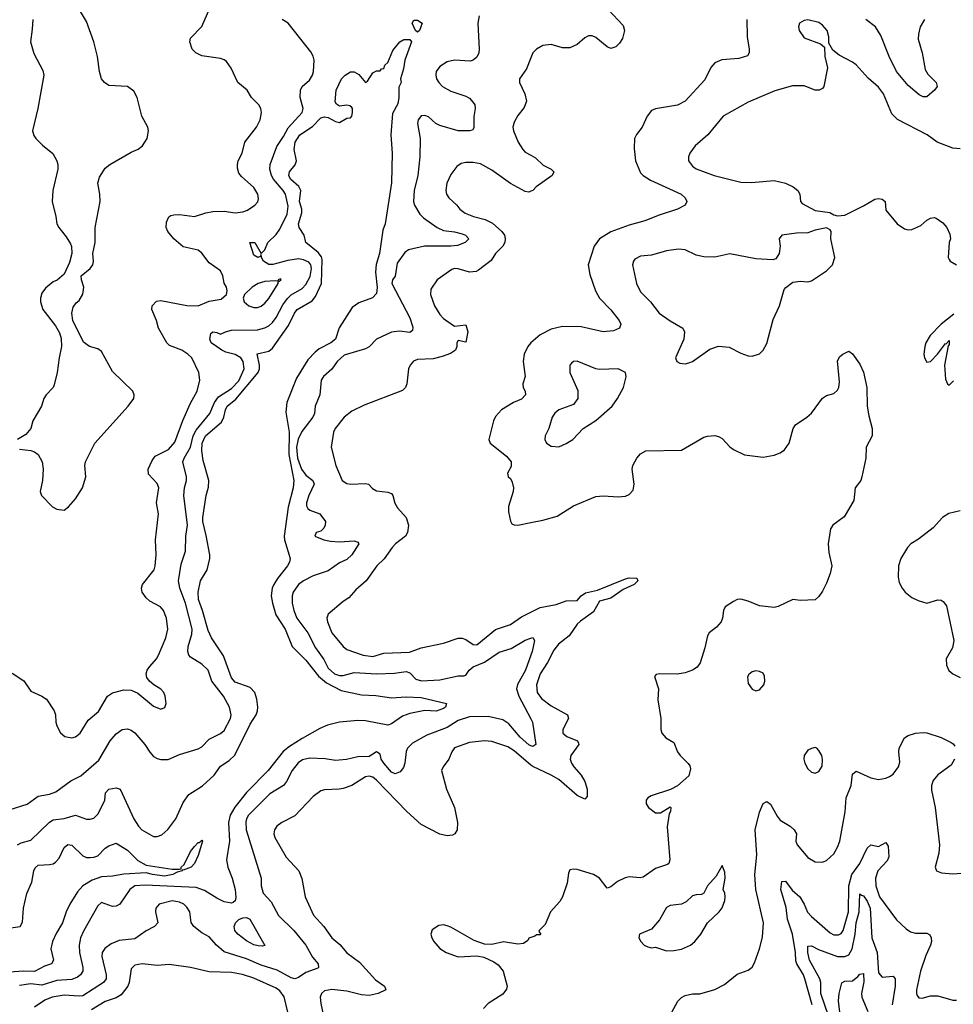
# Model space of a CAD drawing. Header units: inches. Extents: x 1552611 to 1694776, y 811966 to 917215.
# Tile 400 of 549: x 1647250 to 1652273, y 863632 to 868929. Entities that reach past the tile are written whole.
import ezdxf

# ---------------------------------------------------------------- set-up
doc = ezdxf.new("R2010")
doc.units = ezdxf.units.IN
doc.header["$MEASUREMENT"] = 0
doc.layers.add('B6846', color=7, linetype='Continuous')
doc.layers.add('B6856', color=7, linetype='Continuous')

msp = doc.modelspace()

# ---------------------------------------------------------------- linework, layer by layer
at = {"layer": 'B6846', "color": 5}
for points, elevation in [([(1647210, 865412.7), (1647272.8, 865372.8), (1647310, 865316.3), (1647370, 865290.3), (1647394.3, 865274.3), (1647435.6, 865210), (1647443.6, 865190), (1647444.7, 865150), (1647450, 865130.8), (1647470, 865093), (1647492.3, 865072.3), (1647530, 865065.6), (1647550, 865071.3), (1647575.3, 865090), (1647619.6, 865160.4), (1647673.5, 865206.5), (1647722.2, 865290), (1647750, 865307.9), (1647810, 865324), (1647850, 865322.3), (1647885.7, 865305.7), (1647970, 865236.5), (1648010, 865219.6), (1648030.8, 865229.2), (1648038, 865250), (1648032.8, 865290), (1648025.1, 865310), (1648010, 865327.8), (1647972.3, 865350), (1647949.2, 865370), (1647934.5, 865390), (1647931.6, 865410), (1647936.9, 865430), (1647949.7, 865450), (1647986.6, 865490), (1647997.7, 865510), (1648037.2, 865602.8), (1648046.8, 865650), (1648040.4, 865710), (1648024.5, 865750), (1648007.7, 865770), (1647950, 865801.5), (1647930, 865818.3), (1647909.9, 865850), (1647906.5, 865870), (1647911.8, 865890), (1647974.2, 865970), (1647979.9, 865990), (1647984.5, 866050), (1647980.8, 866130), (1647996.4, 866270), (1647985.7, 866330), (1647999.3, 866410), (1647990, 866434.3), (1647943.4, 866483.4), (1647942, 866510), (1647962.8, 866557.2), (1647979.8, 866580.2), (1648050, 866616.3), (1648084.7, 866655.3), (1648128.1, 866771.9), (1648170, 866866.3), (1648205.2, 866930), (1648218.9, 866990), (1648213.2, 867030), (1648175.6, 867110), (1648155.2, 867130), (1648121.8, 867150), (1648056.8, 867176.8), (1648041.1, 867190), (1647996.6, 867270), (1647987.1, 867310), (1647961.6, 867370), (1647963.4, 867390), (1647985.7, 867414.3), (1648010, 867417.2), (1648150, 867390.8), (1648209.9, 867390.1), (1648270, 867414), (1648334.2, 867425.8), (1648362.9, 867450), (1648366.3, 867470), (1648362.4, 867490), (1648351.1, 867511.1), (1648343.9, 867550), (1648330, 867577.3), (1648270, 867621.2), (1648230, 867672.3), (1648210, 867688.8), (1648130, 867706.5), (1648080.4, 867750), (1648047.2, 867790), (1648038.9, 867810), (1648040.6, 867839.4), (1648052.6, 867867.4), (1648064.1, 867875.9), (1648080.3, 867879.7), (1648110, 867880.7), (1648190, 867869.2), (1648252, 867890), (1648290, 867897.2), (1648350, 867899.2), (1648410, 867890.2), (1648450, 867894.4), (1648476.5, 867903.5), (1648514.5, 867930), (1648530.9, 867949.1), (1648534.9, 867965.1), (1648532.1, 867990), (1648510, 868026.3), (1648444.3, 868084.3), (1648430, 868102.8), (1648422.7, 868130), (1648422.7, 868150), (1648425.1, 868170), (1648446.7, 868210), (1648461.3, 868270), (1648523.8, 868350), (1648544.2, 868390), (1648551.1, 868430), (1648547.1, 868450), (1648537.7, 868470), (1648497.2, 868510), (1648473.3, 868550), (1648424.6, 868590), (1648387.6, 868667.6), (1648362.8, 868702.8), (1648350, 868712.8), (1648330, 868719.1), (1648230, 868733.3), (1648197.6, 868750), (1648178.3, 868770), (1648165.7, 868810), (1648169.7, 868830), (1648230, 868892.4), (1648298.9, 869050)], 880), ([(1647250, 866618.8), (1647310, 866610.8), (1647330, 866604), (1647350.3, 866590.3), (1647370.4, 866550), (1647375.8, 866510), (1647372.2, 866450), (1647360.5, 866390), (1647367.3, 866370), (1647427.7, 866307.7), (1647450, 866295.8), (1647490, 866290.5), (1647512.7, 866307.3), (1647550, 866350.7), (1647587.8, 866410), (1647605.4, 866470), (1647601.1, 866530), (1647604.6, 866550), (1647654.7, 866650), (1647834.7, 866850), (1647864.2, 866890), (1647866, 866910), (1647858.7, 866930), (1647750, 867035.8), (1647690, 867143.5), (1647670, 867157.3), (1647625.2, 867170), (1647594.5, 867194.5), (1647537, 867310), (1647531.6, 867350), (1647538, 867382), (1647554.3, 867405.7), (1647570, 867418), (1647590, 867451.3), (1647595.4, 867490), (1647582, 867530), (1647580.9, 867550), (1647630, 867590.4), (1647643.5, 867610), (1647648, 867630), (1647643.6, 867670), (1647655.8, 867730), (1647655.8, 867810), (1647683.1, 867950), (1647682, 867990), (1647671.6, 868050), (1647679.3, 868080.7), (1647711, 868129), (1647734.7, 868150), (1647850, 868216.2), (1647888, 868232), (1647910.8, 868249.2), (1647936.2, 868290), (1647943.7, 868330), (1647939.3, 868350), (1647907.3, 868410), (1647881.7, 868510), (1647864.5, 868544.5), (1647830, 868569.7), (1647730, 868575.1), (1647707, 868590), (1647691.1, 868611.1), (1647679.7, 868650), (1647669.7, 868729.7), (1647649.6, 868810), (1647610, 868919.5), (1647550, 869018)], 920), ([(1647199.4, 864680.6), (1647290, 864709.2), (1647350, 864751.3), (1647410, 864762.6), (1647445.2, 864774.8), (1647525.1, 864834.9), (1647579.4, 864860.6), (1647675.3, 864944.7), (1647736.8, 865050), (1647770, 865087.4), (1647800.9, 865110), (1647830, 865113.8), (1647850, 865107.2), (1647870, 865091.9), (1647924.4, 865030), (1647950, 864988.9), (1647970, 864966), (1647990, 864954), (1648010, 864948.8), (1648048.8, 864948.8), (1648110, 864976.2), (1648210, 865007), (1648230, 865018), (1648270, 865057.7), (1648330.9, 865089.1), (1648350, 865105.5), (1648385.1, 865170), (1648388.6, 865190), (1648379.3, 865230), (1648346.5, 865290), (1648284.8, 865370), (1648263.5, 865430), (1648230, 865462.2), (1648170, 865498.9), (1648161, 865510), (1648155.3, 865530), (1648156.2, 865556.2), (1648175.9, 865624.1), (1648178.3, 865650), (1648142, 865790), (1648112.3, 865870), (1648105.2, 865910), (1648119.8, 866000.2), (1648142.6, 866070), (1648144.5, 866150), (1648152.2, 866210), (1648133.5, 866370), (1648136.4, 866410), (1648147.6, 866450), (1648148.3, 866470), (1648128.5, 866550), (1648134.6, 866570), (1648169, 866630), (1648183.7, 866690), (1648199.4, 866720.6), (1648273.6, 866810), (1648299.2, 866870), (1648320.3, 866899.7), (1648390, 866945.5), (1648430, 866986.4), (1648458, 867050), (1648453.2, 867090), (1648439.3, 867110), (1648410, 867127.2), (1648359.7, 867139.7), (1648336.9, 867150), (1648280.9, 867190), (1648273.2, 867210), (1648279, 867241), (1648290, 867250.4), (1648310, 867246.8), (1648330, 867236.3), (1648358, 867250), (1648390, 867257.9), (1648530, 867261), (1648570, 867271.2), (1648590, 867281.6), (1648610, 867299.4), (1648630, 867327.1), (1648665.7, 867394.3), (1648690.5, 867429.5), (1648711.1, 867448.9), (1648770, 867482.5), (1648790, 867503.9), (1648813.6, 867546.4), (1648819.4, 867590), (1648816.6, 867610), (1648805, 867625), (1648777.6, 867637.6), (1648750, 867642.1), (1648693.6, 867633.6), (1648611.5, 867611.5), (1648590, 867611.2), (1648561.6, 867630), (1648551.8, 867650), (1648550, 867666), (1648544.7, 867655.3), (1648530.6, 867649.4), (1648510, 867662), (1648489, 867730), (1648514.8, 867730), (1648550, 867671.3), (1648570, 867690.8), (1648585.1, 867730), (1648630, 867772.9), (1648650, 867801.2), (1648690, 867883.2), (1648694.5, 867925.5), (1648679.9, 867990), (1648668.1, 868010), (1648615.4, 868070), (1648604.2, 868090), (1648596, 868124), (1648597.5, 868150), (1648633.9, 868246.1), (1648670, 868299.7), (1648693.9, 868346.1), (1648769.7, 868430), (1648775.3, 868450), (1648758.9, 868510), (1648760.5, 868550), (1648769.7, 868570), (1648810, 868604), (1648824.7, 868630), (1648830.5, 868650), (1648834.4, 868710), (1648830, 868732), (1648816.5, 868756.5), (1648694.7, 868910), (1648662, 868930)], 860), ([(1647320.4, 868930), (1647318.3, 868878.3), (1647307.6, 868810), (1647327.3, 868747.3), (1647374.6, 868654.6), (1647379.5, 868630), (1647347.4, 868450), (1647319.5, 868330), (1647326, 868306), (1647336.3, 868290), (1647372.8, 868252.8), (1647429.2, 868209.2), (1647450.2, 868170.2), (1647455.8, 868150), (1647455.2, 868124.8), (1647428.7, 868010), (1647425.3, 867950), (1647445.3, 867870), (1647450.4, 867830), (1647460.5, 867810), (1647500.9, 867760.9), (1647522.8, 867722.8), (1647528.3, 867708.3), (1647530.4, 867670), (1647518, 867622), (1647490, 867559), (1647452.7, 867527.3), (1647430, 867519.3), (1647390, 867483.7), (1647370, 867457.2), (1647362.4, 867430), (1647362.4, 867410), (1647374.9, 867370), (1647442.3, 867282.3), (1647464.2, 867244.2), (1647473, 867213), (1647475.3, 867170), (1647462, 867110), (1647451.7, 867030), (1647435.8, 866964.2), (1647430, 866949.5), (1647392.4, 866910), (1647380.4, 866890), (1647368.4, 866850), (1647321.6, 866770), (1647310, 866729.2), (1647283.1, 866696.9), (1647238.8, 866670)], 920), ([(1649721.3, 868950), (1649714.9, 868910), (1649722, 868770), (1649719.6, 868750), (1649710, 868727.3), (1649690.5, 868710), (1649674.1, 868705.9), (1649590, 868710.7), (1649550, 868702), (1649510, 868677.4), (1649491.7, 868650), (1649489.1, 868630), (1649492.9, 868610), (1649504.6, 868590), (1649525.3, 868570), (1649570, 868544.4), (1649650, 868518), (1649670, 868506), (1649690, 868484), (1649698.4, 868470), (1649700.3, 868450), (1649693, 868407), (1649693.6, 868346.4), (1649685.7, 868334.3), (1649671.3, 868330), (1649610, 868331.4), (1649510, 868358.9), (1649489.9, 868369.9), (1649450, 868405.3), (1649430, 868413.6), (1649410, 868410.7), (1649400.3, 868399.7), (1649393.6, 868390), (1649390.2, 868370), (1649404.5, 868290), (1649402.3, 868190), (1649391.8, 868090), (1649371.8, 868010), (1649368.2, 867948.2), (1649374, 867930), (1649402.2, 867882.2), (1649422.6, 867862.6), (1649495.9, 867810), (1649530, 867794.5), (1649590, 867787.5), (1649630, 867777.5), (1649648.9, 867770), (1649666.7, 867750), (1649646.4, 867730), (1649605.5, 867714.5), (1649570.1, 867709.9), (1649428.9, 867711.1), (1649341.6, 867690), (1649323, 867677), (1649281.8, 867618.2), (1649270.2, 867549.8), (1649256.4, 867530), (1649251.8, 867510), (1649350, 867324.6), (1649366.1, 867273.9), (1649363.4, 867256.6), (1649350, 867246.8), (1649293, 867253), (1649250, 867247), (1649169.3, 867210.7), (1649130, 867169.7), (1649110, 867158.5), (1648995.7, 867124.3), (1648958.4, 867090), (1648930, 867048.9), (1648883.9, 867010), (1648871.4, 866990), (1648864.2, 866910), (1648840.3, 866850), (1648835.8, 866810), (1648826.7, 866790), (1648767.4, 866712.6), (1648748.2, 866671.8), (1648739.6, 866630), (1648744.3, 866570), (1648765.9, 866510), (1648790, 866478.3), (1648827.7, 866450), (1648834.4, 866430), (1648805.4, 866370), (1648793.4, 866330), (1648793.4, 866313.4), (1648799.9, 866299.9), (1648811, 866291), (1648864.4, 866270), (1648895.6, 866230), (1648894, 866210), (1648886.7, 866193.3), (1648870, 866177.6), (1648844.7, 866170), (1648838.8, 866150), (1648886, 866130), (1648923.2, 866123.2), (1648970, 866119.1), (1649050, 866124.5), (1649070, 866118.4), (1649075.6, 866110), (1649037.5, 866050), (1649010, 866024.8), (1648970, 866006.2), (1648910, 865963.5), (1648830, 865936.3), (1648777.8, 865910), (1648749.7, 865890.3), (1648720.9, 865850), (1648715.5, 865830), (1648715.8, 865790), (1648724.8, 865750), (1648742, 865710), (1648799.8, 865630), (1648842.2, 865550), (1648886.2, 865486.2), (1648910, 865439.8), (1648943.7, 865410), (1648970, 865401.3), (1648990, 865400.8), (1649050, 865416.6), (1649170.9, 865409.1), (1649266.4, 865413.6), (1649330, 865421.6), (1649350, 865414.9), (1649381.8, 865381.8), (1649412.5, 865372.5), (1649510, 865377.7), (1649610, 865399.8), (1649640.1, 865399.9), (1649650, 865402), (1649667.9, 865430), (1649690, 865448.1), (1649750, 865472.1), (1649830, 865526), (1649893.5, 865546.5), (1649970, 865591.3), (1650000, 865601.8)], 860), ([(1647238.7, 864490), (1647258.6, 864501.4), (1647310, 864514.4), (1647410, 864611.8), (1647430, 864625.1), (1647490, 864630.8), (1647550, 864649.3), (1647610, 864628.9), (1647630, 864627.2), (1647650, 864633.7), (1647670, 864655.3), (1647700.2, 864710), (1647707.9, 864730), (1647712.8, 864770), (1647730, 864790.2), (1647770, 864796.5), (1647790.2, 864790.2), (1647863.5, 864630), (1647889.2, 864590), (1647908.1, 864570), (1647970, 864535.2), (1647990, 864534.4), (1648015.4, 864544.6), (1648047.8, 864572.2), (1648089.7, 864630), (1648130, 864718.4), (1648159.4, 864760.6), (1648233.4, 864806.6), (1648295.8, 864864.2), (1648330, 864912.7), (1648377, 864943), (1648407.7, 864972.3), (1648490, 865138.6), (1648522, 865190), (1648530.4, 865210), (1648531.8, 865230), (1648525.6, 865274.4), (1648514.8, 865310), (1648490, 865335.6), (1648410, 865364.4), (1648390, 865387.6), (1648346.7, 865506.7), (1648283.1, 865603.1), (1648263.7, 865643.7), (1648234.5, 865750), (1648212.9, 865810), (1648209.6, 865850), (1648223.7, 865910), (1648259.7, 865970), (1648273.4, 866030), (1648273.5, 866050), (1648254.4, 866154.4), (1648236.3, 866230), (1648235.1, 866250), (1648253.6, 866370), (1648265.6, 866414.4), (1648268.2, 866450), (1648237.7, 866557.7), (1648229.7, 866609.7), (1648232.1, 866650), (1648250, 866690.6), (1648335.8, 866764.2), (1648349.2, 866790), (1648356.9, 866830), (1648366, 866850), (1648412.8, 866887.2), (1648532.7, 867030), (1648540.4, 867050), (1648540.9, 867070), (1648528.3, 867131.7), (1648590, 867144.8), (1648610, 867162.3), (1648697.1, 867282.9), (1648728.4, 867350), (1648743, 867370), (1648823.6, 867416.4), (1648841.3, 867438.7), (1648874.8, 867510), (1648878.2, 867638.2), (1648873.1, 867653.1), (1648855.7, 867675.7), (1648789.4, 867730), (1648781.2, 867770), (1648753.6, 867810), (1648751.1, 867830), (1648768, 867890), (1648767.3, 867910), (1648755.8, 867950), (1648762, 868010), (1648751.9, 868031.9), (1648706.9, 868070), (1648698.6, 868090), (1648702.2, 868110), (1648731.9, 868148.1), (1648739.4, 868170), (1648726.1, 868230), (1648732.3, 868270), (1648757.8, 868310), (1648825.4, 868354.6), (1648870, 868400.2), (1648890, 868405.7), (1648910, 868402.4), (1648950, 868380.5), (1648970, 868374.8), (1649010, 868398.8), (1649030, 868401), (1649037.2, 868410), (1649041.2, 868430), (1649041.2, 868450), (1649037, 868457), (1649026, 868466), (1649010, 868469.3), (1648970, 868463.7), (1648954.2, 868474.2), (1648946.9, 868486.9), (1648952.3, 868550), (1648980.9, 868610), (1649001.2, 868630), (1649030, 868647.7), (1649050, 868648), (1649074.4, 868634.4), (1649110, 868591.3), (1649122, 868598), (1649150, 868642), (1649170, 868654), (1649190, 868654), (1649196.4, 868663.6), (1649210, 868666), (1649215.5, 868684.5), (1649230, 868698), (1649257.4, 868762.6), (1649295.1, 868810), (1649317.7, 868822.3), (1649350, 868822.8), (1649358, 868810), (1649322, 868710), (1649315.6, 868664.4), (1649298.8, 868610), (1649302, 868590), (1649290, 868566), (1649290.7, 868509.3), (1649284.9, 868475.1), (1649255.9, 868424.1), (1649246.7, 868310), (1649255, 868210), (1649251, 868051), (1649216.3, 867830), (1649203.4, 867796.6), (1649185.4, 867670), (1649168.2, 867611.8), (1649165.2, 867570), (1649172.9, 867487.1), (1649170, 867456), (1649147.8, 867432.2), (1649074.9, 867405.1), (1649039, 867381), (1648968.3, 867271.7), (1648950.1, 867210), (1648924, 867190), (1648861.7, 867158.3), (1648839.2, 867140.8), (1648801.2, 867098.8), (1648739.4, 867000.6), (1648687.6, 866870), (1648682.9, 866817.1), (1648699.2, 866710), (1648697.9, 866590), (1648725.2, 866450), (1648721, 866410), (1648694, 866306), (1648673, 866150), (1648674.2, 866130), (1648705.3, 866030), (1648702, 866010), (1648691.2, 865990), (1648636.8, 865923.2), (1648616.9, 865890), (1648609.2, 865870), (1648604, 865830), (1648609.7, 865789.7), (1648628.1, 865728.1), (1648677.7, 865650), (1648716.9, 865556.9), (1648790, 865483.5), (1648857.7, 865397.7), (1648901.7, 865361.7), (1648979.7, 865319.7), (1649090, 865296.6), (1649166.5, 865293.5), (1649250, 865281), (1649330, 865285.3), (1649410, 865282.7), (1649546.8, 865250), (1649540.5, 865230), (1649530, 865224), (1649490, 865209.8), (1649430, 865212.6), (1649350, 865195.9), (1649310, 865181.5), (1649250, 865140.5), (1649230, 865133.7), (1649110, 865156.7), (1649070, 865159), (1648970, 865150.4), (1648906.8, 865133.1), (1648864.7, 865115.3), (1648770, 865061.5), (1648701.8, 865018.2), (1648668.5, 864991.5), (1648587.1, 864890), (1648470, 864770.7), (1648407.3, 864692.7), (1648382.3, 864650), (1648373.9, 864610), (1648379.8, 864510), (1648363.2, 864410), (1648369.5, 864370), (1648393.1, 864310), (1648409.3, 864250), (1648413.4, 864206.6), (1648410, 864189.3), (1648399.6, 864180.4), (1648390, 864175.6), (1648350, 864183.5), (1648310, 864202.8), (1648245, 864245), (1648200, 864260), (1647926.2, 864273.8), (1647870, 864269.4), (1647843.3, 864250), (1647789.4, 864170.6), (1647770, 864160.9), (1647750, 864157.6), (1647690, 864180.5), (1647670, 864162.4), (1647593.5, 864026.5), (1647577.8, 863990), (1647570.9, 863950), (1647571.4, 863910), (1647590.7, 863830), (1647589.5, 863810.5), (1647578, 863790), (1647562.2, 863777.8), (1647530, 863764.9), (1647450, 863760.8), (1647370, 863735.2), (1647310, 863741.9), (1647250, 863732.9)], 840), ([(1650000, 868723.9), (1649976.1, 868663.9), (1649939.6, 868610), (1649939, 868590), (1649967.3, 868530), (1649976.9, 868490), (1649964, 868456), (1649930, 868413.6), (1649910, 868378), (1649902.8, 868350), (1649906.8, 868330), (1649931.5, 868270), (1649956.6, 868230), (1649970, 868216.1), (1650000, 868199)], 880), ([(1650000, 868005.4), (1649990, 868001.3), (1649970, 868004.8), (1649890, 868046.6), (1649790, 868118.5), (1649730, 868152.4), (1649690, 868160.8), (1649650, 868159.8), (1649625.8, 868154.2), (1649601.8, 868138.2), (1649570, 868095.8), (1649548.6, 868050), (1649542.2, 868010), (1649546.8, 867990), (1649559.7, 867970), (1649602.8, 867930), (1649617.3, 867910), (1649647, 867887), (1649692, 867870), (1649754.4, 867854.4), (1649794.6, 867834.6), (1649844.2, 867790), (1649857.8, 867770), (1649862.9, 867750), (1649860.6, 867730), (1649850.2, 867710), (1649810.2, 867670), (1649786.5, 867633.5), (1649718.7, 867581.3), (1649705.8, 867574.2), (1649670, 867570.6), (1649610, 867589.2), (1649589.5, 867590.5), (1649574.6, 867585.4), (1649496.4, 867530), (1649461.4, 867478.6), (1649459.6, 867450), (1649482, 867390), (1649510, 867342.4), (1649530, 867320.5), (1649590, 867280.7), (1649650, 867286.8), (1649660.3, 867250), (1649650, 867194), (1649610, 867202), (1649602.8, 867190), (1649602.8, 867170), (1649594.8, 867150), (1649567.1, 867132.9), (1649524, 867116), (1649475.3, 867104.7), (1649390, 867101.5), (1649368.3, 867091.7), (1649350.4, 867070), (1649342.6, 867050), (1649332.9, 866970), (1649325.3, 866950), (1649310, 866934.7), (1649104.1, 866855.9), (1649036.6, 866823.4), (1648995.6, 866790), (1648947.5, 866730), (1648937.7, 866710), (1648926, 866630), (1648950.2, 866530), (1648985.8, 866450), (1649010, 866434.5), (1649030, 866430.2), (1649110, 866433.5), (1649126.8, 866430), (1649147.6, 866407.6), (1649170, 866393.7), (1649230, 866386.7), (1649250, 866379.1), (1649258, 866370), (1649268.7, 866328.7), (1649283.1, 866303.1), (1649330.1, 866250.1), (1649342.5, 866210), (1649337.3, 866170), (1649326.7, 866150), (1649272.9, 866110), (1649254.5, 866090), (1649211, 866029), (1649172.3, 865990), (1649114.3, 865910), (1649057.8, 865862.2), (1649021.8, 865818.1), (1648990, 865798.9), (1648910.2, 865730), (1648903.2, 865710), (1648905.4, 865690), (1648929.3, 865630), (1648990, 865556.2), (1649010, 865541.2), (1649097.3, 865510), (1649150, 865502.5), (1649210, 865521), (1649346.8, 865526.8), (1649409.6, 865550.4), (1649530, 865574.8), (1649610, 865600.9), (1649630, 865602.3), (1649650, 865594.7), (1649690, 865567.8), (1649710, 865566), (1649810, 865648), (1649890, 865675.6), (1649950, 865717.1), (1650000, 865742.3)], 880), ([(1650000, 867190.2), (1649999.7, 867190), (1649984.3, 867170), (1649964.5, 867130), (1649959.3, 867090), (1649970.2, 867010), (1649957.3, 866970), (1649959.6, 866950), (1649970.2, 866930), (1649972, 866910), (1649950, 866887.3), (1649906.7, 866870), (1649842.4, 866830), (1649810, 866794.5), (1649799.2, 866770), (1649773.8, 866670), (1649781.3, 866650), (1649870, 866580.6), (1649893.5, 866550), (1649894.5, 866525.5), (1649874, 866490), (1649878.8, 866470), (1649890, 866460.7), (1649900.3, 866440.2), (1649907.1, 866410), (1649905.6, 866390), (1649880.3, 866310), (1649880.6, 866280.6), (1649890.4, 866230.4), (1649897.3, 866217.3), (1649910, 866210.7), (1649930, 866210.4), (1650000, 866223.8)], 920), ([(1650000, 865511), (1649971.8, 865430), (1649927.6, 865352.4), (1649923, 865330), (1649935.5, 865290), (1650000, 865167.5)], 860), ([(1650000, 865023.4), (1649990, 865027.5), (1649942.5, 865070), (1649881.1, 865141.1), (1649850, 865162.5), (1649770, 865180.2), (1649670, 865178), (1649610, 865158.9), (1649550, 865121.2), (1649440.4, 865079.6), (1649362.9, 865037), (1649335.9, 865010), (1649328.7, 864991.3), (1649322.3, 864930), (1649314.8, 864905.2), (1649296.8, 864883.2), (1649270, 864871.9), (1649250, 864881.7), (1649209.1, 864930), (1649195, 864950), (1649190, 864977), (1649170, 864990.8), (1649130, 864965.8), (1649070, 864962.9), (1649008.8, 864948.8), (1648950, 864942.9), (1648893.4, 864953.4), (1648810, 864957), (1648772.2, 864947.8), (1648748.4, 864931.6), (1648716.6, 864890), (1648685.8, 864830), (1648670.2, 864810), (1648596.5, 864763.5), (1648481.1, 864650), (1648470.2, 864630), (1648467.1, 864612.9), (1648469.5, 864570.5), (1648550, 864310.8), (1648550.2, 864269.8), (1648560.2, 864230), (1648603.4, 864183.4), (1648643.5, 864110), (1648726, 864030), (1648789.2, 863950), (1648826.3, 863886.3), (1648855.2, 863850), (1648858, 863830), (1648853.4, 863826.6), (1648790, 863803.1), (1648750, 863776.1), (1648730, 863768.4), (1648710, 863773.8), (1648635.3, 863815.3), (1648550, 863841.9), (1648470, 863877.2), (1648350, 863913.7), (1648308.9, 863950), (1648270, 863994.8), (1648230, 864017.3), (1648187, 864050), (1648173.1, 864073.1), (1648165.1, 864130), (1648150, 864154.5), (1648133.5, 864170), (1648110, 864181.5), (1648070, 864188.7), (1648000.7, 864170), (1647983, 864150), (1647980.5, 864130), (1647993.4, 864070), (1647975.5, 864050), (1647930, 864027.8), (1647870, 863984.4), (1647785.2, 863974.8), (1647741.8, 863958.2), (1647707.5, 863932.5), (1647694.8, 863910), (1647692.9, 863890), (1647715.6, 863790), (1647715.1, 863770), (1647701.6, 863750), (1647590, 863678.6), (1647570, 863675.1), (1647490, 863680.8), (1647424.4, 863670), (1647384.7, 863655.3), (1647330, 863617.4)], 860), ([(1650000, 864919.3), (1649910, 864994.9), (1649877.2, 865017.2), (1649790, 865046.2), (1649750, 865049.4), (1649670, 865040.4), (1649588.9, 865011.1), (1649574.5, 864990), (1649559.8, 864950), (1649528, 864910), (1649520.2, 864890), (1649545.8, 864790), (1649589.1, 864690), (1649606, 864610), (1649603, 864570), (1649590.8, 864550), (1649578.3, 864541.7), (1649550, 864538), (1649510, 864547.4), (1649410, 864599.9), (1649332.2, 864670), (1649170, 864838.5), (1649150, 864853.3), (1649130, 864858.5), (1649110, 864855.8), (1649037.1, 864810), (1648990, 864793.6), (1648968.8, 864788.8), (1648890, 864786.2), (1648870, 864780.4), (1648830, 864749.8), (1648730, 864646.4), (1648660.4, 864610), (1648633.4, 864590), (1648620.9, 864570), (1648618.3, 864550), (1648623.2, 864530), (1648684.5, 864424.4), (1648752.8, 864350), (1648768.5, 864308.5), (1648786.7, 864210), (1648831.2, 864111.2), (1648887.3, 864050), (1648930, 863990.3), (1648973.2, 863953.2), (1649010, 863908.9), (1649079.1, 863859.1), (1649164.1, 863764.1), (1649213.4, 863730), (1649219.3, 863710), (1649178.4, 863690), (1649130, 863678.8), (1649090, 863682.9), (1649010, 863702.8), (1648930, 863711.3), (1648890, 863704.8), (1648874.3, 863690), (1648867.6, 863670), (1648870, 863636), (1648892.8, 863527.2)], 880), ([(1647190, 864042), (1647253.3, 864050), (1647265.6, 864074.4), (1647271.3, 864150), (1647288.2, 864228.2), (1647315.5, 864290), (1647326.4, 864350), (1647333.8, 864366.2), (1647350, 864381.1), (1647410, 864384.2), (1647430, 864387.8), (1647443.7, 864396.3), (1647461.9, 864418.1), (1647490, 864475.3), (1647510, 864491.4), (1647530, 864487.7), (1647590, 864430.8), (1647610, 864422), (1647630, 864421.6), (1647650, 864423.2), (1647670, 864431.5), (1647710, 864472.4), (1647730, 864485.2), (1647770, 864499.5), (1647830, 864461.7), (1647885.2, 864405.2), (1647930, 864380.2), (1648070, 864359.6), (1648110, 864358.8), (1648118.6, 864361.4), (1648119.3, 864370), (1648135.6, 864384.4), (1648170, 864454), (1648190, 864481.1), (1648210, 864503), (1648217, 864503), (1648230, 864514.9), (1648233.4, 864510), (1648210, 864432.7), (1648190.2, 864390), (1648173.7, 864370), (1648130, 864354), (1648123.6, 864356.4), (1648124.7, 864350), (1648096.7, 864343.3), (1648074, 864330), (1648030, 864322.1), (1647964.5, 864330), (1647930, 864339.8), (1647810, 864333), (1647750, 864321.6), (1647690, 864317.2), (1647639.8, 864300.2), (1647590.5, 864269.5), (1647562.2, 864237.8), (1647519.4, 864170), (1647500.5, 864130), (1647480.8, 864070), (1647446.3, 864013.7), (1647426.4, 863970), (1647418.2, 863930), (1647432.7, 863870), (1647422.3, 863850), (1647383.5, 863836.5), (1647330, 863809.5), (1647270, 863811.3), (1647195.3, 863804.7)], 820), ([(1650000, 863991.1), (1649990, 863988), (1649984.5, 863975.5), (1649960.5, 863959.5), (1649930, 863955.6), (1649852.3, 863967.7), (1649790, 863953.3), (1649750, 863955.1), (1649694.9, 863974.9), (1649570, 864047), (1649550, 864054.5), (1649530, 864059.5), (1649504.4, 864055.6), (1649470, 864033.2), (1649462.4, 864010), (1649466.7, 863990), (1649477.6, 863970), (1649510, 863932.7), (1649544, 863910), (1649610, 863888), (1649710, 863892.4), (1649746.6, 863886.6), (1649800.5, 863860.5), (1649823.8, 863843.8), (1649851.4, 863810), (1649873, 863730), (1649870, 863714), (1649850, 863687.3), (1649770, 863635.8), (1649745.3, 863610)], 920), ([(1648692.8, 863590), (1648673.1, 863673.1), (1648650, 863704.5), (1648630, 863718.5), (1648510, 863772.8), (1648448.3, 863791.7), (1648390, 863803.2), (1648270, 863806.2), (1648170, 863829.3), (1648054, 863846), (1647990, 863841.5), (1647910, 863850.7), (1647870, 863843.5), (1647850, 863822.7), (1647839.2, 863750), (1647831.9, 863730), (1647796.4, 863683.6), (1647770, 863667.7), (1647710, 863646.4), (1647637.1, 863603)], 880)]:
    msp.add_lwpolyline(points, dxfattribs=dict(at, elevation=elevation))
for points, elevation in [([(1649390, 868860.9), (1649379.3, 868870), (1649360.9, 868910), (1649370, 868926), (1649390, 868925.5), (1649414.8, 868910), (1649400.7, 868870)], 840), ([(1648654.2, 867534.2), (1648641, 867530), (1648638.8, 867521.2), (1648624.5, 867524.5), (1648570, 867519.9), (1648534, 867510), (1648500.9, 867490), (1648459.3, 867450), (1648452.2, 867430), (1648458.4, 867410), (1648482.4, 867390), (1648510, 867380.2), (1648530, 867380.2), (1648550, 867387.1), (1648570, 867403), (1648590, 867428.4), (1648641.6, 867510), (1648640.7, 867519.3), (1648657.2, 867530)], 880), ([(1648555.8, 863944.2), (1648533.4, 863946.6), (1648510, 863952.8), (1648470, 863973.2), (1648423.7, 864010), (1648407.7, 864030), (1648404.2, 864050), (1648411.7, 864070), (1648430, 864087.5), (1648450, 864098), (1648470, 864099.7), (1648488.7, 864090), (1648570, 863949.3)], 840)]:
    msp.add_lwpolyline(points, close=True, dxfattribs=dict(at, elevation=elevation))
at = {"layer": 'B6856', "color": 5}
for points, elevation in [([(1650361.9, 869041.9), (1650496.5, 868896.5), (1650504, 868870), (1650493.4, 868826.6), (1650477.7, 868802.3), (1650457.3, 868782.7), (1650430, 868772.8), (1650410, 868782.6), (1650350, 868832.9), (1650330, 868842.4), (1650310, 868842.4), (1650290, 868831.7), (1650250, 868795.4), (1650210, 868776.9), (1650170, 868776.9), (1650110, 868795.2), (1650064, 868790), (1650030.5, 868770), (1650010.3, 868749.8), (1650000, 868723.9)], 880), ([(1651161.3, 868930), (1651163.4, 868836.6), (1651175.3, 868770), (1651174.4, 868750), (1651165.8, 868734.1), (1651119.8, 868720.2), (1651026.8, 868713.2), (1650990, 868695.8), (1650967.9, 868672.1), (1650935.7, 868604.3), (1650830.1, 868489.9), (1650790, 868468.9), (1650670, 868449.7), (1650650, 868439.6), (1650626.3, 868410), (1650598.9, 868350), (1650568.7, 868311.3), (1650558, 868290), (1650555.6, 868235.6), (1650562.6, 868170), (1650590, 868105.5), (1650603.8, 868090), (1650644.5, 868064.5), (1650808.4, 867990), (1650830.3, 867970), (1650839.5, 867950), (1650830.4, 867930), (1650790, 867909.8), (1650690, 867877.3), (1650614.2, 867845.8), (1650530, 867823.2), (1650430, 867786.6), (1650370.3, 867750), (1650341.2, 867710), (1650307.8, 867610), (1650317.3, 867557.3), (1650347.2, 867470), (1650370, 867430.3), (1650430, 867368.2), (1650476.1, 867310), (1650484.6, 867290), (1650477.6, 867270), (1650445.1, 867254.9), (1650390, 867249.2), (1650270, 867276.2), (1650170, 867279), (1650110, 867264.5), (1650050, 867233.2), (1650000, 867190.2)], 920), ([(1652310, 868233.2), (1652270, 868237.2), (1652185.2, 868270), (1652132.3, 868310), (1651971.8, 868391.8), (1651941.6, 868421.6), (1651897.2, 868530), (1651870, 868565.6), (1651814, 868614), (1651750, 868685.6), (1651730, 868700.5), (1651658, 868738), (1651625.4, 868765.4), (1651602.7, 868802.7), (1651604.1, 868835.9), (1651594.3, 868870), (1651570, 868898.7), (1651550, 868914), (1651490, 868928.2), (1651470, 868925.1), (1651445.7, 868910), (1651440.8, 868890), (1651444.5, 868870), (1651470, 868830.3), (1651558.3, 868798.3), (1651579.9, 868779.9), (1651582.6, 868730), (1651595.8, 868670), (1651576.3, 868570), (1651570, 868559), (1651550.4, 868549.6), (1651530.4, 868549.6), (1651470, 868572.1), (1651407.8, 868572.2), (1651313.3, 868546.7), (1651170, 868485.4), (1651034.4, 868410), (1650952.7, 868310), (1650884.4, 868250), (1650855.8, 868210), (1650849.1, 868190.9), (1650849, 868170), (1650870, 868141.3), (1650890, 868127.2), (1650986.8, 868090), (1651130, 868054.3), (1651187.1, 868052.9), (1651310, 868063.7), (1651370.8, 868050), (1651411, 868030), (1651436, 868010), (1651446.8, 867990), (1651451, 867951), (1651459.8, 867939.8), (1651530, 867903), (1651609.3, 867890.7), (1651630, 867878.8), (1651650, 867874), (1651690, 867877.3), (1651790, 867927.3), (1651850, 867964), (1651870, 867967.3), (1651890, 867962.8), (1651906, 867950), (1651910, 867904.7), (1651970, 867830.7), (1652010, 867803), (1652030, 867798), (1652050, 867799.1), (1652098, 867822), (1652130, 867850.4), (1652150, 867860.5), (1652170, 867864.9), (1652181.1, 867861.1), (1652216.1, 867836.1), (1652237.3, 867810), (1652254.9, 867774.9), (1652257.3, 867750), (1652250.8, 867730), (1652244.9, 867650), (1652250, 867638), (1652256, 867630), (1652290, 867610.8)], 940), ([(1652118.3, 868930), (1652094.4, 868890), (1652084.8, 868850), (1652083.6, 868823.6), (1652104.6, 868750), (1652121.3, 868661.3), (1652135.7, 868635.7), (1652181.1, 868590), (1652186.7, 868570), (1652172, 868550), (1652130, 868513.6), (1652110, 868514.3), (1652090, 868523.9), (1652030, 868574.6), (1651966.9, 868650), (1651928.1, 868730), (1651883.1, 868843.1), (1651854.7, 868890), (1651802, 868930)], 920), ([(1650000, 868199), (1650024.9, 868184.9), (1650065.6, 868145.6), (1650110, 868123.9), (1650123.2, 868110), (1650114, 868090), (1650028.4, 868030), (1650010, 868009.5), (1650000, 868005.4)], 880), ([(1652275.5, 867344.5), (1652207.3, 867290), (1652147.7, 867230), (1652124.9, 867190), (1652119.1, 867170), (1652114, 867130), (1652117.3, 867110), (1652130, 867086.8), (1652150, 867090.7), (1652187.3, 867130), (1652230, 867186.8), (1652234.6, 867185.4), (1652250, 867202), (1652250, 867178), (1652245.4, 867174.6), (1652226.3, 867070), (1652230, 866994), (1652242, 866970), (1652250, 866962), (1652274.6, 866985.4)], 940), ([(1650000, 866223.8), (1650063.9, 866236.1), (1650142.2, 866257.8), (1650230, 866313.4), (1650350, 866364), (1650390, 866366.7), (1650470, 866361.7), (1650510, 866365.7), (1650530, 866374.4), (1650550, 866397.3), (1650556.8, 866430), (1650545.1, 866510), (1650549.7, 866530), (1650570, 866570.6), (1650590, 866593.4), (1650618, 866610), (1650810, 866613.4), (1650930, 866682.6), (1650950, 866688.8), (1650990, 866691.8), (1651010, 866686.7), (1651030, 866674.9), (1651070, 866630.4), (1651090, 866616.4), (1651150, 866587.4), (1651250, 866575.8), (1651310, 866585.4), (1651342.2, 866597.8), (1651365.2, 866614.8), (1651389.6, 866650), (1651410.8, 866729.2), (1651424.2, 866750), (1651485.1, 866790), (1651510, 866812), (1651570, 866893.4), (1651590, 866907.2), (1651630, 866917.6), (1651650, 866936.3), (1651656.9, 866950), (1651660.5, 866980.5), (1651650, 867094), (1651663.1, 867116.9), (1651678, 867130), (1651710, 867144.7), (1651730, 867131), (1651770, 867076), (1651790, 867032), (1651807, 866950), (1651810.2, 866850.2), (1651817.8, 866797.8), (1651836.4, 866730), (1651836.3, 866690), (1651804, 866630), (1651802.8, 866570), (1651781.6, 866470), (1651775.5, 866450), (1651745.3, 866410), (1651737.3, 866342.7), (1651685.7, 866254.3), (1651624.9, 866210), (1651612.7, 866190), (1651600.4, 866110), (1651602.9, 866062.9), (1651618.7, 865990), (1651611.3, 865950), (1651590, 865898), (1651570, 865854.5), (1651550, 865825.6), (1651530, 865807.6), (1651450, 865805.2), (1651410, 865809.2), (1651330, 865771.6), (1651310, 865767.3), (1651230, 865775.1), (1651170, 865800.5), (1651130, 865811.8), (1651110, 865809.5), (1651090, 865799.5), (1651046.4, 865770), (1651036, 865750), (1651031.1, 865710), (1651023.2, 865690), (1650999.8, 865660.2), (1650959.1, 865630), (1650950, 865615.1), (1650936.9, 865550), (1650910.2, 865469.8), (1650894.2, 865445.8), (1650870, 865429.7), (1650830, 865414.5), (1650788.2, 865408.2), (1650690, 865409.3), (1650674.4, 865405.6), (1650665.2, 865394.8), (1650686.7, 865330), (1650682.6, 865270), (1650700.3, 865170), (1650699.5, 865110), (1650704.4, 865090), (1650726.4, 865066.4), (1650770, 865040.5), (1650788.5, 864990), (1650803.1, 864970), (1650847.4, 864927.4), (1650855.3, 864915.3), (1650858.3, 864898.3), (1650850, 864862), (1650790, 864807.6), (1650751.7, 864788.3), (1650646.8, 864753.2), (1650630, 864742), (1650621.3, 864730), (1650621.1, 864710), (1650632.4, 864690), (1650670, 864662.3), (1650697.2, 864662.7), (1650750, 864694.8), (1650754, 864690), (1650751.8, 864670), (1650743.7, 864656.3), (1650733.3, 864586.7), (1650748.4, 864410), (1650743, 864390), (1650736.1, 864383.9), (1650670, 864363.1), (1650604.2, 864315.8), (1650587.7, 864312.3), (1650530, 864317.7), (1650506.8, 864313.2), (1650466.6, 864293.4), (1650430, 864264.2), (1650410, 864257), (1650369.6, 864310), (1650338, 864330), (1650250, 864357.7), (1650230, 864359.6), (1650210, 864355.1), (1650202.4, 864337.6), (1650196.3, 864283.7), (1650170.4, 864210), (1650155.6, 864184.4), (1650105.5, 864130), (1650078, 864062), (1650044.7, 864030), (1650043.6, 864023.6), (1650054, 864010), (1650050, 864006), (1650030, 864006), (1650022, 863998), (1650000, 863991.1)], 920), ([(1652310, 866287), (1652248.6, 866271.4), (1652214, 866250), (1652165.1, 866194.9), (1652085.5, 866134.5), (1652044.9, 866110), (1652026, 866090), (1651990.6, 866030), (1651978, 865990), (1651975.5, 865930), (1651981.3, 865901.3), (1651998, 865870), (1652013.4, 865850), (1652050, 865820.5), (1652084.1, 865804.1), (1652130, 865790.5), (1652190, 865807.3), (1652206.8, 865806.8), (1652218.5, 865798.5), (1652235.5, 865775.5), (1652275.5, 865590), (1652267.7, 865550), (1652234.8, 865490), (1652236.8, 865456.8), (1652248.1, 865428.1), (1652270.7, 865410.7), (1652310.5, 865390.5)], 940), ([(1650000, 865742.3), (1650050, 865767.4), (1650136.8, 865783.2), (1650190, 865802.6), (1650250, 865804.9), (1650271.3, 865830), (1650294, 865846), (1650359.4, 865860.6), (1650510, 865921.5), (1650530, 865927), (1650570, 865924.7), (1650575.5, 865910), (1650555.5, 865890), (1650496.4, 865863.6), (1650430, 865816.8), (1650370, 865800.7), (1650337.3, 865742.7), (1650266.6, 865693.4), (1650250, 865676.9), (1650205.8, 865614.2), (1650149.3, 865570), (1650123.3, 865536.7), (1650090.6, 865470), (1650051.1, 865410), (1650031.1, 865350), (1650035, 865310), (1650057.1, 865277.1), (1650110, 865238.3), (1650196.5, 865190), (1650203.6, 865170), (1650172.6, 865110), (1650173.1, 865090), (1650193.2, 865073.2), (1650250.4, 865050), (1650256.5, 865036.5), (1650258.3, 865030), (1650215, 864970), (1650212.4, 864950), (1650218.4, 864930), (1650231.5, 864910), (1650270, 864864.6), (1650291, 864830), (1650302.7, 864790), (1650303.6, 864750), (1650290, 864736.4), (1650250, 864754.6), (1650150, 864841.3), (1650110, 864865.5), (1650010, 864910.9), (1650000, 864919.3)], 880), ([(1650000, 865601.8), (1650010, 865605.3), (1650019.2, 865590), (1650006.6, 865530), (1650000, 865511)], 860), ([(1650000, 865167.5), (1650009.2, 865150), (1650027, 865030), (1650010, 865019.3), (1650000, 865023.4)], 860), ([(1650758.3, 863590), (1650790.7, 863649.3), (1650810, 863668.8), (1650830, 863680.2), (1650870, 863687.9), (1650910, 863689), (1650990, 863711.3), (1651042, 863738), (1651110, 863794.6), (1651170, 863815.8), (1651190, 863832.7), (1651203.9, 863856.1), (1651230.6, 863930), (1651246.6, 863993.4), (1651251.6, 864070), (1651210.3, 864250.3), (1651205, 864330), (1651215.8, 864435.8), (1651207.1, 864570), (1651230, 864665.7), (1651250, 864712.4), (1651270, 864722.6), (1651290, 864709.3), (1651324.6, 864644.6), (1651342.3, 864622.3), (1651394.8, 864590), (1651416.4, 864570), (1651428.6, 864550), (1651426.3, 864510), (1651433.5, 864490), (1651490, 864422.7), (1651530, 864398.4), (1651570, 864396.9), (1651590, 864405.4), (1651630, 864441.3), (1651650, 864477.4), (1651661.6, 864510), (1651691.6, 864668.4), (1651696.6, 864743.4), (1651723.6, 864810), (1651730, 864870.4), (1651750, 864885.8), (1651830, 864850.9), (1651870, 864840.6), (1651910, 864848.2), (1651930, 864858), (1651950, 864870.3), (1651977.8, 864910), (1651985, 864935), (1651979.8, 864990), (1651982.2, 865010), (1652010, 865064.9), (1652030, 865078.8), (1652069.2, 865090), (1652110, 865094.6), (1652130, 865091.6), (1652208.1, 865068.1), (1652260.9, 865040.9), (1652272.8, 865032.7), (1652280.3, 865020.3)], 920), ([(1652279.6, 864950), (1652261.8, 864918.1), (1652190, 864866.2), (1652164.7, 864835.3), (1652156.1, 864810), (1652155.9, 864784.1), (1652176, 864690), (1652198.5, 864490), (1652194.8, 864445.2), (1652176, 864370), (1652182.4, 864350), (1652210, 864339.6), (1652270, 864333.2), (1652390, 864343.7)], 920), ([(1651512.7, 863630), (1651474.1, 863770), (1651467.6, 863790), (1651430.7, 863850), (1651426.5, 863866.5), (1651424.5, 863910), (1651407.3, 864010), (1651380.9, 864090), (1651373.7, 864153.7), (1651345.7, 864250), (1651350, 864292.9), (1651370, 864294.4), (1651405.8, 864245.8), (1651446.6, 864210), (1651470.8, 864170), (1651488.4, 864128.4), (1651510, 864104.6), (1651610, 864016.8), (1651630, 864006), (1651654.4, 864005.6), (1651670, 864013.6), (1651680.2, 864030), (1651708.3, 864130), (1651710.9, 864269.1), (1651727.3, 864330), (1651770.6, 864390), (1651810, 864471.4), (1651829.3, 864490.7), (1651870, 864480.2), (1651910, 864503.1), (1651922.2, 864482.2), (1651926.2, 864426.2), (1651916.7, 864403.3), (1651866.5, 864350), (1651855.1, 864310), (1651856.1, 864270), (1651876.6, 864210), (1651966.4, 864086.4), (1652018.4, 864038.4), (1652042.8, 864022.8), (1652070, 864015.2), (1652130, 864015.6), (1652145.8, 864005.8), (1652153.4, 863990), (1652155.1, 863970), (1652150.8, 863950), (1652125.1, 863894.9), (1652095.9, 863810), (1652074.9, 863710), (1652074.4, 863690), (1652079, 863679), (1652087.8, 863667.7), (1652106.1, 863666.1), (1652150, 863677.8), (1652190, 863677.1), (1652270, 863655.2), (1652290, 863653.7)], 880), ([(1651601.2, 863570), (1651560.1, 863690), (1651559.5, 863750), (1651555, 863770), (1651498.8, 863870), (1651489.9, 863910.1), (1651490, 863944.7), (1651510, 863947.2), (1651547, 863927), (1651650, 863889.6), (1651690, 863889.5), (1651710, 863898.7), (1651728.7, 863931.3), (1651745, 864010), (1651750.5, 864070), (1651765.6, 864130), (1651770, 864227.3), (1651778.7, 864218.7), (1651790, 864215.8), (1651810, 864187.8), (1651824.9, 864150), (1651835, 863990), (1651863.6, 863910), (1651870, 863802), (1651890, 863778.9), (1651950, 863784.2), (1651960.8, 863770), (1651960.4, 863730), (1651944.8, 863630)], 860), ([(1651662.5, 863590), (1651654.6, 863650), (1651658.3, 863690), (1651672.3, 863747.7), (1651690, 863757.5), (1651730, 863759.2), (1651759.1, 863780.9), (1651770, 863794.7), (1651790, 863798.4), (1651792.3, 863752.3), (1651778.3, 863690), (1651781.4, 863670), (1651813, 863593)], 840)]:
    msp.add_lwpolyline(points, dxfattribs=dict(at, elevation=elevation))
at = {"layer": 'B6856', "color": 5, "elevation": 940}
for points in [[(1651590, 867808.7), (1651530, 867797.2), (1651490, 867782), (1651430, 867779.5), (1651350, 867768.7), (1651336, 867750), (1651341, 867710), (1651336, 867670), (1651317.3, 867642.7), (1651302.8, 867637.2), (1651210, 867642), (1651070, 867669.7), (1650990, 867651.9), (1650930, 867652.3), (1650890, 867661.7), (1650830, 867689.8), (1650793.7, 867693.7), (1650730, 867685.7), (1650650, 867661.8), (1650590, 867656.1), (1650560.4, 867639.6), (1650552, 867630), (1650547.4, 867610), (1650567.9, 867510), (1650590, 867464.4), (1650644.2, 867410), (1650690, 867350.3), (1650750, 867308.7), (1650817.3, 867270), (1650827.3, 867250), (1650824, 867210), (1650778, 867110), (1650784.7, 867090), (1650801.4, 867081.4), (1650830, 867077.3), (1650850, 867082), (1650870, 867090.7), (1650963.1, 867156.9), (1651010, 867172.4), (1651066.2, 867166.2), (1651130, 867134), (1651170, 867121), (1651190, 867118.8), (1651230, 867131), (1651250, 867151), (1651270, 867186), (1651304.4, 867315.6), (1651338.3, 867390), (1651362.9, 867477.1), (1651371.7, 867488.3), (1651410, 867517.3), (1651450, 867522.8), (1651490, 867518.8), (1651510, 867524), (1651590, 867577.3), (1651622.7, 867610), (1651636, 867650), (1651614, 867750), (1651615.3, 867790), (1651610, 867798)], [(1650250, 867091.6), (1650230, 867089.3), (1650219.3, 867080.7), (1650210.5, 867069.5), (1650210.6, 867030), (1650253.4, 866933.4), (1650252.4, 866890), (1650230, 866859.5), (1650150.7, 866830), (1650128.4, 866811.6), (1650114, 866790), (1650097.1, 866730), (1650077.1, 866690), (1650076.3, 866670), (1650084, 866650), (1650110, 866634), (1650150, 866630.6), (1650190, 866648.2), (1650226, 866670), (1650280.9, 866730), (1650350, 866772.7), (1650436.9, 866850), (1650466, 866890), (1650498, 866950), (1650512.9, 867007.1), (1650509, 867030), (1650469.6, 867049.6), (1650370, 867046.3), (1650350, 867049.6)], [(1651210, 865426), (1651190, 865421.2), (1651173.2, 865406.8), (1651166.6, 865393.4), (1651170, 865358), (1651190, 865327.3), (1651210, 865318), (1651230, 865323.1), (1651253, 865350), (1651259.6, 865370), (1651258, 865398), (1651250, 865412.7), (1651230, 865422.7)], [(1651530, 865013.2), (1651510, 865009), (1651490, 864999), (1651470.8, 864970), (1651468, 864950), (1651473.4, 864930), (1651490, 864898.8), (1651510, 864880.7), (1651530, 864876.3), (1651550, 864884.9), (1651566.8, 864913.2), (1651569.4, 864949.4), (1651565.2, 864970), (1651550, 864998), (1651538, 865010)], [(1651030, 864378), (1650998, 864322), (1650950.8, 864270), (1650930.5, 864229.5), (1650918, 864222), (1650890, 864221.1), (1650870, 864215.1), (1650836, 864184), (1650810, 864171.1), (1650750, 864163.9), (1650730, 864152.1), (1650692.9, 864087.1), (1650650, 864037.2), (1650584.7, 864010), (1650581, 863990), (1650591, 863970), (1650610, 863951), (1650630, 863941), (1650650, 863936), (1650670, 863938.8), (1650730, 863920.5), (1650770, 863921.1), (1650810, 863929), (1650859.3, 863950), (1650882.9, 863970), (1650914, 864010), (1650950, 864070.8), (1651013.2, 864130), (1651030, 864151.3), (1651043.7, 864190), (1651046, 864210), (1651044, 864230), (1651035.3, 864250), (1651045.2, 864310), (1651043.1, 864343.1)]]:
    msp.add_lwpolyline(points, close=True, dxfattribs=at)

doc.saveas('drawing.dxf')
